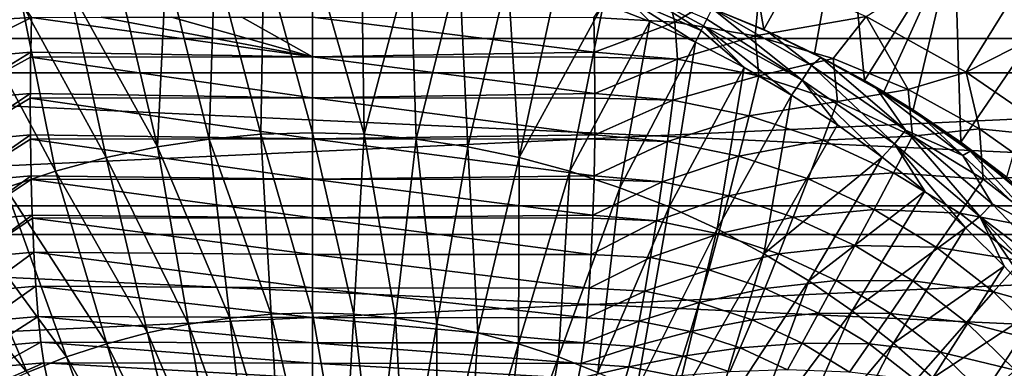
# Model space of a CAD drawing. Header units: metres. Extents: x -22 to 22, y 0 to 204.
# Tile 405 of 497: x -3.07 to 7.25, y 189.62 to 193.27. Entities that reach past the tile are written whole.
import ezdxf

# ---------------------------------------------------------------- set-up
doc = ezdxf.new("R2010")
doc.units = ezdxf.units.M
doc.layers.add('solid_002_SW0002', color=7, linetype='CONTINUOUS')
doc.layers.add('solid_002_SW0002_01', color=7, linetype='CONTINUOUS')

msp = doc.modelspace()

# ---------------------------------------------------------------- linework, layer by layer
at = {"layer": 'solid_002_SW0002'}
for points in [[(16.75897, 194.314438, 0.72), (-16.75897, 194.314438, 0.72), (-17.854202, 192.715088, 0.72)], [(-3.560435, 194.17363, 257.159729), (-2.947578, 193.297943, 257.512665), (-3.796984, 193.248993, 257.448395)], [(-1.08366, 192.021378, 260.990173), (-1.023603, 193.911682, 260.977203), (-1.535583, 193.838104, 260.985138)], [(-1.08366, 192.021378, 260.990173), (-0.541259, 192.071045, 260.983734), (-1.023603, 193.911682, 260.977203)], [(-0.541259, 192.071045, 260.983734), (-0.511129, 193.955643, 260.972412), (-1.023603, 193.911682, 260.977203)], [(-0.541259, 192.071045, 260.983734), (0, 192.087677, 260.981567), (-0.511129, 193.955643, 260.972412)], [(-1.625114, 191.939774, 261.000885), (-1.535583, 193.838104, 260.985138), (-2.044867, 193.735565, 260.996185)], [(-1.625114, 191.939774, 261.000885), (-1.08366, 192.021378, 260.990173), (-1.535583, 193.838104, 260.985138)], [(-1.625114, 191.939774, 261.000885), (-2.044867, 193.735565, 260.996185), (-2.549265, 193.604065, 261.010284)], [(-2.163139, 191.826996, 261.015717), (-2.549265, 193.604065, 261.010284), (-3.046626, 193.443588, 261.027283)], [(-2.163139, 191.826996, 261.015717), (-1.625114, 191.939774, 261.000885), (-2.549265, 193.604065, 261.010284)], [(-3.297939, 193.4944, 261.027771), (-3.534873, 193.255081, 261.04718), (-3.046626, 193.443588, 261.027283)], [(-2.695477, 191.683792, 261.034546), (-3.046626, 193.443588, 261.027283), (-3.534873, 193.255081, 261.04718)], [(-2.695477, 191.683792, 261.034546), (-2.163139, 191.826996, 261.015717), (-3.046626, 193.443588, 261.027283)], [(-3.822372, 192.858353, 257.544586), (-3.796984, 193.248993, 257.448395), (-2.947578, 193.297943, 257.512665)], [(-3.822372, 192.858353, 257.544586), (-2.947578, 193.297943, 257.512665), (-2.954706, 192.932877, 257.605988)], [(-3.220101, 191.510849, 261.057343), (-2.695477, 191.683792, 261.034546), (-3.534873, 193.255081, 261.04718)], [(0, 192.88269, 257.73645), (-2.954706, 192.932877, 257.605988), (-2.947578, 193.297943, 257.512665)], [(0, 192.88269, 257.73645), (-2.947578, 193.297943, 257.512665), (-2.215572, 193.299042, 257.565155)], [(0, 192.88269, 257.73645), (-2.215572, 193.299042, 257.565155), (-1.47945, 193.300095, 257.602814)], [(0, 192.88269, 257.73645), (-1.47945, 193.300095, 257.602814), (-0.740641, 193.300568, 257.625549)], [(0, 192.88269, 257.73645), (-0.740641, 193.300568, 257.625549), (0, 193.30069, 257.633148)], [(2.954706, 192.932877, 257.605988), (0, 192.88269, 257.73645), (0, 193.30069, 257.633148)], [(-3.77315, 192.428726, 257.59552), (-3.822372, 192.858353, 257.544586), (-2.954706, 192.932877, 257.605988)], [(-3.77315, 192.428726, 257.59552), (-2.954706, 192.932877, 257.605988), (-2.955414, 192.879974, 257.61554)], [(-3.77315, 192.428726, 257.59552), (-2.955414, 192.879974, 257.61554), (-2.95819, 192.500351, 257.656006)], [(0, 192.454224, 257.778809), (-2.95819, 192.500351, 257.656006), (-2.955414, 192.879974, 257.61554)], [(0, 192.88269, 257.73645), (-2.955414, 192.879974, 257.61554), (-2.954706, 192.932877, 257.605988)], [(0, 192.88269, 257.73645), (0, 192.454224, 257.778809), (-2.955414, 192.879974, 257.61554)], [(17.854202, 192.715088, 0.72), (-17.854202, 192.715088, 0.72), (-18.79812, 191.021088, 0.72)], [(-3.719338, 191.996826, 257.583466), (-3.77315, 192.428726, 257.59552), (-2.95819, 192.500351, 257.656006)], [(-3.719338, 191.996826, 257.583466), (-2.95819, 192.500351, 257.656006), (-2.958259, 192.451538, 257.657715)], [(-3.719338, 191.996826, 257.583466), (-2.958259, 192.451538, 257.657715), (-2.95651, 192.065125, 257.643127)], [(0, 192.454224, 257.778809), (-2.958259, 192.451538, 257.657715), (-2.95819, 192.500351, 257.656006)], [(0, 192.454224, 257.778809), (0, 192.024078, 257.75943), (-2.958259, 192.451538, 257.657715)], [(0, 192.024078, 257.75943), (-2.95651, 192.065125, 257.643127), (-2.958259, 192.451538, 257.657715)], [(-3.662069, 191.571716, 257.508667), (-3.719338, 191.996826, 257.583466), (-2.95651, 192.065125, 257.643127)], [(-3.662069, 191.571716, 257.508667), (-2.95651, 192.065125, 257.643127), (-2.956054, 192.021469, 257.638336)], [(-3.662069, 191.571716, 257.508667), (-2.956054, 192.021469, 257.638336), (-2.949701, 191.636368, 257.567566)], [(0, 192.024078, 257.75943), (-2.956054, 192.021469, 257.638336), (-2.95651, 192.065125, 257.643127)], [(0, 192.024078, 257.75943), (0, 191.601166, 257.67865), (-2.956054, 192.021469, 257.638336)], [(0, 191.601166, 257.67865), (-2.949701, 191.636368, 257.567566), (-2.956054, 192.021469, 257.638336)], [(-0.867503, 190.144196, 261.042145), (-1.08366, 192.021378, 260.990173), (-1.625114, 191.939774, 261.000885)], [(-0.433296, 190.18399, 261.036957), (-0.541259, 192.071045, 260.983734), (-1.08366, 192.021378, 260.990173)], [(-0.433296, 190.18399, 261.036957), (-1.08366, 192.021378, 260.990173), (-0.867503, 190.144196, 261.042145)], [(-0.433296, 190.18399, 261.036957), (0, 190.197784, 261.035217), (-0.541259, 192.071045, 260.983734)], [(-1.300949, 190.078842, 261.05072), (-1.625114, 191.939774, 261.000885), (-2.163139, 191.826996, 261.015717)], [(-0.867503, 190.144196, 261.042145), (-1.625114, 191.939774, 261.000885), (-1.300949, 190.078842, 261.05072)], [(-1.731649, 189.988556, 261.062592), (-2.163139, 191.826996, 261.015717), (-2.695477, 191.683792, 261.034546)], [(-1.300949, 190.078842, 261.05072), (-2.163139, 191.826996, 261.015717), (-1.731649, 189.988556, 261.062592)], [(-3.60255, 191.162369, 257.372711), (-3.662069, 191.571716, 257.508667), (-2.949701, 191.636368, 257.567566)], [(-3.60255, 191.162369, 257.372711), (-2.949701, 191.636368, 257.567566), (-2.948845, 191.598602, 257.5578)], [(-2.157796, 189.873917, 261.077667), (-2.695477, 191.683792, 261.034546), (-3.220101, 191.510849, 261.057343)], [(0, 191.601166, 257.67865), (-2.948845, 191.598602, 257.5578), (-2.949701, 191.636368, 257.567566)], [(-1.731649, 189.988556, 261.062592), (-2.695477, 191.683792, 261.034546), (-2.157796, 189.873917, 261.077667)], [(-2.577769, 189.735474, 261.095917), (-3.220101, 191.510849, 261.057343), (-3.734998, 191.308762, 261.083984)], [(-3.60255, 191.162369, 257.372711), (-2.948845, 191.598602, 257.5578), (-2.937907, 191.223099, 257.430969)], [(-2.157796, 189.873917, 261.077667), (-3.220101, 191.510849, 261.057343), (-2.577769, 189.735474, 261.095917)], [(0, 191.601166, 257.67865), (0, 191.194153, 257.538177), (-2.948845, 191.598602, 257.5578)], [(0, 191.194153, 257.538177), (-2.937907, 191.223099, 257.430969), (-2.948845, 191.598602, 257.5578)], [(-2.989955, 189.573715, 261.117218), (-3.734998, 191.308762, 261.083984), (-4.238015, 191.078064, 261.11438)], [(-2.577769, 189.735474, 261.095917), (-3.734998, 191.308762, 261.083984), (-2.989955, 189.573715, 261.117218)], [(-3.542034, 190.777405, 257.178467), (-3.60255, 191.162369, 257.372711), (-2.937907, 191.223099, 257.430969)], [(-3.542034, 190.777405, 257.178467), (-2.937907, 191.223099, 257.430969), (-2.936781, 191.191681, 257.417755)], [(-3.542034, 190.777405, 257.178467), (-2.936781, 191.191681, 257.417755), (-2.921377, 190.834045, 257.236145)], [(0, 191.194153, 257.538177), (-2.936781, 191.191681, 257.417755), (-2.937907, 191.223099, 257.430969)], [(0, 191.194153, 257.538177), (0, 190.811447, 257.340881), (-2.936781, 191.191681, 257.417755)], [(0, 190.811447, 257.340881), (-2.921377, 190.834045, 257.236145), (-2.936781, 191.191681, 257.417755)], [(18.79812, 191.021088, 0.72), (-18.79812, 191.021088, 0.72), (-19.582014, 189.245132, 0.72)], [(-2.989955, 189.573715, 261.117218), (-4.238015, 191.078064, 261.11438), (-3.392634, 189.389069, 261.141571)], [(-3.481796, 190.424942, 256.930023), (-3.542034, 190.777405, 257.178467), (-2.921377, 190.834045, 257.236145)], [(-3.481796, 190.424942, 256.930023), (-2.921377, 190.834045, 257.236145), (-2.900458, 190.477371, 256.987274)], [(0, 190.460922, 257.09082), (-2.900458, 190.477371, 256.987274), (-2.921377, 190.834045, 257.236145)], [(0, 190.811447, 257.340881), (0, 190.460922, 257.09082), (-2.921377, 190.834045, 257.236145)], [(-3.423105, 190.112381, 256.632629), (-3.481796, 190.424942, 256.930023), (-2.900458, 190.477371, 256.987274)], [(-3.423105, 190.112381, 256.632629), (-2.900458, 190.477371, 256.987274), (-2.875592, 190.160614, 256.689545)], [(0, 190.149811, 256.793182), (-2.875592, 190.160614, 256.689545), (-2.900458, 190.477371, 256.987274)], [(0, 190.460922, 257.09082), (0, 190.149811, 256.793182), (-2.900458, 190.477371, 256.987274)], [(-3.367198, 189.846329, 256.292511), (-3.423105, 190.112381, 256.632629), (-2.875592, 190.160614, 256.689545)], [(-3.367198, 189.846329, 256.292511), (-2.875592, 190.160614, 256.689545), (-2.847301, 189.890457, 256.349274)], [(0, 189.884521, 256.454041), (-2.847301, 189.890457, 256.349274), (-2.875592, 190.160614, 256.689545)], [(0, 190.149811, 256.793182), (0, 189.884521, 256.454041), (-2.875592, 190.160614, 256.689545)], [(-0.433296, 190.18399, 261.036957), (-0.867503, 190.144196, 261.042145), (-0.325122, 188.29895, 261.133148)], [(-1.300949, 190.078842, 261.05072), (-1.731649, 189.988556, 261.062592), (-0.976157, 188.220016, 261.143463)], [(-0.867503, 190.144196, 261.042145), (-1.300949, 190.078842, 261.05072), (-0.650926, 188.269073, 261.137024)], [(-1.300949, 190.078842, 261.05072), (-0.976157, 188.220016, 261.143463), (-0.650926, 188.269073, 261.137024)], [(-0.867503, 190.144196, 261.042145), (-0.650926, 188.269073, 261.137024), (-0.325122, 188.29895, 261.133148)], [(-1.731649, 189.988556, 261.062592), (-2.157796, 189.873917, 261.077667), (-1.299326, 188.152267, 261.152374)], [(-1.731649, 189.988556, 261.062592), (-1.299326, 188.152267, 261.152374), (-0.976157, 188.220016, 261.143463)], [(-3.315251, 189.632385, 255.91684), (-3.367198, 189.846329, 256.292511), (-2.847301, 189.890457, 256.349274)], [(-3.315251, 189.632385, 255.91684), (-2.847301, 189.890457, 256.349274), (-2.816183, 189.672562, 255.973572)], [(0, 189.670502, 256.080444), (-2.816183, 189.672562, 255.973572), (-2.847301, 189.890457, 256.349274)], [(0, 189.884521, 256.454041), (0, 189.670502, 256.080444), (-2.847301, 189.890457, 256.349274)], [(-2.157796, 189.873917, 261.077667), (-2.577769, 189.735474, 261.095917), (-1.619079, 188.066254, 261.163696)], [(-2.157796, 189.873917, 261.077667), (-1.619079, 188.066254, 261.163696), (-1.299326, 188.152267, 261.152374)], [(-3.26836, 189.475067, 255.513565), (-3.315251, 189.632385, 255.91684), (-2.816183, 189.672562, 255.973572)], [(-3.26836, 189.475067, 255.513565), (-2.816183, 189.672562, 255.973572), (-2.782893, 189.51152, 255.570389)], [(-2.577769, 189.735474, 261.095917), (-2.989955, 189.573715, 261.117218), (-1.9342, 187.962372, 261.177399)], [(0, 189.512161, 255.680054), (-2.782893, 189.51152, 255.570389), (-2.816183, 189.672562, 255.973572)], [(0, 189.670502, 256.080444), (0, 189.512161, 255.680054), (-2.816183, 189.672562, 255.973572)], [(-2.577769, 189.735474, 261.095917), (-1.9342, 187.962372, 261.177399), (-1.619079, 188.066254, 261.163696)]]:
    msp.add_3dface(points, dxfattribs=at)
at = {"layer": 'solid_002_SW0002_01'}
for points in [[(4.386604, 195.150558, 260.218903), (4.1877, 193.392197, 260.995087), (4.727673, 193.168915, 261.001343)], [(5.579031, 194.702698, 260.218903), (4.386604, 195.150558, 260.218903), (4.727673, 193.168915, 261.001343)], [(-18.454901, 193.07457), (-17.323311, 194.728699), (18.454901, 193.07457)], [(-17.323311, 194.728699), (17.323309, 194.728699), (18.454901, 193.07457)], [(5.579031, 194.702698, 260.218903), (4.727673, 193.168915, 261.001343), (5.259878, 192.91687, 261.008392)], [(5.579031, 194.702698, 260.218903), (5.259878, 192.91687, 261.008392), (5.782582, 192.636124, 261.016235)], [(6.726477, 194.149673, 260.218903), (5.579031, 194.702698, 260.218903), (5.782582, 192.636124, 261.016235)], [(8.119867, 194.774033, 256.18338), (6.849035, 192.721573, 257.159729), (5.799185, 193.306335, 257.159729)], [(8.119867, 194.774033, 256.18338), (9.295239, 193.968887, 256.18338), (6.849035, 192.721573, 257.159729)], [(16.75897, 194.314438, 0.72), (-17.854202, 192.715088, 0.72), (17.854202, 192.715088, 0.72)], [(3.797291, 193.248962, 257.448364), (2.947578, 193.297943, 257.512665), (3.560435, 194.17363, 257.159729)], [(3.797291, 193.248962, 257.448364), (3.560435, 194.17363, 257.159729), (4.699859, 193.791733, 257.159729)], [(6.726477, 194.149673, 260.218903), (5.782582, 192.636124, 261.016235), (5.984392, 192.518356, 261.019531)], [(6.726477, 194.149673, 260.218903), (5.984392, 192.518356, 261.019531), (6.294012, 192.326813, 261.024902)], [(6.726477, 194.149673, 260.218903), (6.294012, 192.326813, 261.024902), (6.792231, 191.988785, 261.034515)], [(7.819691, 193.495956, 260.218903), (6.726477, 194.149673, 260.218903), (6.792231, 191.988785, 261.034515)], [(-0.511129, 193.955643, 260.972412), (0, 192.087677, 260.981567), (0, 193.969635, 260.970825)], [(0.541259, 192.071045, 260.983734), (0.511395, 193.955612, 260.972412), (0, 193.969635, 260.970825)], [(0, 192.087677, 260.981567), (0.541259, 192.071045, 260.983734), (0, 193.969635, 260.970825)], [(0.541259, 192.071045, 260.983734), (1.024087, 193.911636, 260.977203), (0.511395, 193.955612, 260.972412)], [(0.541259, 192.071045, 260.983734), (1.08366, 192.021378, 260.990173), (1.024087, 193.911636, 260.977203)], [(1.08366, 192.021378, 260.990173), (1.536243, 193.837982, 260.985168), (1.024087, 193.911636, 260.977203)], [(9.295239, 193.968887, 256.18338), (7.840451, 192.042435, 257.159729), (6.849035, 192.721573, 257.159729)], [(1.08366, 192.021378, 260.990173), (1.625114, 191.939774, 261.000885), (1.536243, 193.837982, 260.985168)], [(1.625114, 191.939774, 261.000885), (2.045691, 193.735382, 260.996216), (1.536243, 193.837982, 260.985168)], [(4.636878, 193.10466, 257.395721), (3.797291, 193.248962, 257.448364), (4.699859, 193.791733, 257.159729)], [(4.636878, 193.10466, 257.395721), (4.699859, 193.791733, 257.159729), (5.799185, 193.306335, 257.159729)], [(1.625114, 191.939774, 261.000885), (2.163139, 191.826996, 261.015717), (2.045691, 193.735382, 260.996216)], [(2.163139, 191.826996, 261.015717), (2.550144, 193.603806, 261.010284), (2.045691, 193.735382, 260.996216)], [(2.163139, 191.826996, 261.015717), (3.047361, 193.443344, 261.027313), (2.550144, 193.603806, 261.010284)], [(3.297841, 193.494446, 261.027771), (4.071072, 193.159866, 261.062927), (3.345762, 193.617706, 261.002197)], [(4.095427, 193.209015, 261.054779), (4.130058, 193.278351, 261.037842), (3.345762, 193.617706, 261.002197)], [(4.071072, 193.159866, 261.062927), (4.095427, 193.209015, 261.054779), (3.345762, 193.617706, 261.002197)], [(3.297841, 193.494446, 261.027771), (3.047361, 193.443344, 261.027313), (3.535311, 193.254913, 261.047211)], [(3.297841, 193.494446, 261.027771), (3.535311, 193.254913, 261.047211), (4.011997, 193.039307, 261.069824)], [(3.297841, 193.494446, 261.027771), (4.011997, 193.039307, 261.069824), (4.071072, 193.159866, 261.062927)], [(7.819691, 193.495956, 260.218903), (6.792231, 191.988785, 261.034515), (7.275612, 191.623047, 261.044891)], [(2.163139, 191.826996, 261.015717), (2.695477, 191.683792, 261.034546), (3.047361, 193.443344, 261.027313)], [(2.695477, 191.683792, 261.034546), (3.535311, 193.254913, 261.047211), (3.047361, 193.443344, 261.027313)], [(5.130152, 192.63913, 261.115875), (4.1877, 193.392197, 260.995087), (4.130058, 193.278351, 261.037842)], [(4.765098, 193.148819, 261.003235), (4.727673, 193.168915, 261.001343), (4.1877, 193.392197, 260.995087)], [(4.765098, 193.148819, 261.003235), (4.1877, 193.392197, 260.995087), (5.229446, 192.794174, 261.065613)], [(5.130152, 192.63913, 261.115875), (5.229446, 192.794174, 261.065613), (4.1877, 193.392197, 260.995087)], [(2.954706, 192.932877, 257.605988), (0, 193.30069, 257.633148), (2.947578, 193.297943, 257.512665)], [(2.695477, 191.683792, 261.034546), (3.220101, 191.510849, 261.057343), (3.535311, 193.254913, 261.047211)], [(2.954706, 192.932877, 257.605988), (2.947578, 193.297943, 257.512665), (3.797291, 193.248962, 257.448364)], [(3.220101, 191.510849, 261.057343), (4.011997, 193.039307, 261.069824), (3.535311, 193.254913, 261.047211)], [(5.130152, 192.63913, 261.115875), (4.130058, 193.278351, 261.037842), (4.095427, 193.209015, 261.054779)], [(5.454912, 192.867981, 257.355103), (4.636878, 193.10466, 257.395721), (5.799185, 193.306335, 257.159729)], [(6.241623, 192.541351, 257.327209), (5.454912, 192.867981, 257.355103), (5.799185, 193.306335, 257.159729)], [(6.241623, 192.541351, 257.327209), (5.799185, 193.306335, 257.159729), (6.849035, 192.721573, 257.159729)], [(3.822279, 192.858383, 257.544586), (2.954706, 192.932877, 257.605988), (3.797291, 193.248962, 257.448364)], [(3.822279, 192.858383, 257.544586), (3.797291, 193.248962, 257.448364), (4.636878, 193.10466, 257.395721)], [(4.071072, 193.159866, 261.062927), (4.011997, 193.039307, 261.069824), (4.522378, 192.773117, 261.09787)], [(4.071072, 193.159866, 261.062927), (4.522378, 192.773117, 261.09787), (4.095427, 193.209015, 261.054779)], [(4.095427, 193.209015, 261.054779), (4.522378, 192.773117, 261.09787), (5.019556, 192.483093, 261.129242)], [(5.130152, 192.63913, 261.115875), (4.095427, 193.209015, 261.054779), (5.019556, 192.483093, 261.129242)], [(4.765098, 193.148819, 261.003235), (5.259878, 192.91687, 261.008392), (4.727673, 193.168915, 261.001343)], [(-19.429903, 191.322739), (-18.454901, 193.07457), (19.429903, 191.322739)], [(-18.454901, 193.07457), (18.454901, 193.07457), (19.429903, 191.322739)], [(4.674213, 192.68454, 257.495239), (3.822279, 192.858383, 257.544586), (4.636878, 193.10466, 257.395721)], [(4.674213, 192.68454, 257.495239), (4.636878, 193.10466, 257.395721), (5.454912, 192.867981, 257.355103)], [(4.765098, 193.148819, 261.003235), (5.325826, 192.875977, 261.012543), (5.259878, 192.91687, 261.008392)], [(4.765098, 193.148819, 261.003235), (5.229446, 192.794174, 261.065613), (5.325826, 192.875977, 261.012543)], [(3.220101, 191.510849, 261.057343), (3.734998, 191.308762, 261.083984), (4.011997, 193.039307, 261.069824)], [(3.734998, 191.308762, 261.083984), (4.522378, 192.773117, 261.09787), (4.011997, 193.039307, 261.069824)], [(2.954706, 192.932877, 257.605988), (2.955414, 192.879974, 257.61554), (0, 192.88269, 257.73645)], [(2.95819, 192.500351, 257.656006), (0, 192.454224, 257.778809), (0, 192.88269, 257.73645)], [(2.955414, 192.879974, 257.61554), (2.95819, 192.500351, 257.656006), (0, 192.88269, 257.73645)], [(3.822279, 192.858383, 257.544586), (2.955414, 192.879974, 257.61554), (2.954706, 192.932877, 257.605988)], [(3.822279, 192.858383, 257.544586), (2.95819, 192.500351, 257.656006), (2.955414, 192.879974, 257.61554)], [(3.773063, 192.428757, 257.59552), (2.95819, 192.500351, 257.656006), (3.822279, 192.858383, 257.544586)], [(3.773063, 192.428757, 257.59552), (3.822279, 192.858383, 257.544586), (4.674213, 192.68454, 257.495239)], [(5.499118, 192.414154, 257.458588), (4.674213, 192.68454, 257.495239), (5.454912, 192.867981, 257.355103)], [(5.229446, 192.794174, 261.065613), (6.213605, 192.114578, 261.141266), (5.325826, 192.875977, 261.012543)], [(5.325826, 192.875977, 261.012543), (5.782582, 192.636124, 261.016235), (5.259878, 192.91687, 261.008392)], [(5.325826, 192.875977, 261.012543), (5.91311, 192.548218, 261.023926), (5.782582, 192.636124, 261.016235)], [(6.213605, 192.114578, 261.141266), (5.91311, 192.548218, 261.023926), (5.325826, 192.875977, 261.012543)], [(5.499118, 192.414154, 257.458588), (5.454912, 192.867981, 257.355103), (6.241623, 192.541351, 257.327209)], [(3.734998, 191.308762, 261.083984), (4.238015, 191.078064, 261.11438), (4.522378, 192.773117, 261.09787)], [(4.238015, 191.078064, 261.11438), (5.019556, 192.483093, 261.129242), (4.522378, 192.773117, 261.09787)], [(5.130152, 192.63913, 261.115875), (6.098586, 191.970398, 261.190308), (5.229446, 192.794174, 261.065613)], [(6.098586, 191.970398, 261.190308), (6.213605, 192.114578, 261.141266), (5.229446, 192.794174, 261.065613)], [(17.854202, 192.715088, 0.72), (-18.79812, 191.021088, 0.72), (18.79812, 191.021088, 0.72)], [(4.572949, 192.264221, 257.546967), (3.773063, 192.428757, 257.59552), (4.674213, 192.68454, 257.495239)], [(4.572949, 192.264221, 257.546967), (4.674213, 192.68454, 257.495239), (5.499118, 192.414154, 257.458588)], [(5.130152, 192.63913, 261.115875), (5.019556, 192.483093, 261.129242), (5.501832, 192.169586, 261.16394)], [(5.130152, 192.63913, 261.115875), (5.501832, 192.169586, 261.16394), (5.96742, 191.832901, 261.201843)], [(5.130152, 192.63913, 261.115875), (5.96742, 191.832901, 261.201843), (6.098586, 191.970398, 261.190308)], [(5.91311, 192.548218, 261.023926), (5.984392, 192.518356, 261.019531), (5.782582, 192.636124, 261.016235)], [(6.986798, 192.129349, 257.312317), (6.241623, 192.541351, 257.327209), (6.849035, 192.721573, 257.159729)], [(6.986798, 192.129349, 257.312317), (6.849035, 192.721573, 257.159729), (7.840451, 192.042435, 257.159729)], [(6.286921, 192.051041, 257.435059), (5.499118, 192.414154, 257.458588), (6.241623, 192.541351, 257.327209)], [(6.390432, 192.247314, 261.034515), (5.984392, 192.518356, 261.019531), (5.91311, 192.548218, 261.023926)], [(6.390432, 192.247314, 261.034515), (5.91311, 192.548218, 261.023926), (6.81269, 191.849701, 261.10318)], [(6.213605, 192.114578, 261.141266), (6.81269, 191.849701, 261.10318), (5.91311, 192.548218, 261.023926)], [(6.286921, 192.051041, 257.435059), (6.241623, 192.541351, 257.327209), (6.986798, 192.129349, 257.312317)], [(2.95819, 192.500351, 257.656006), (2.958259, 192.451538, 257.657715), (0, 192.454224, 257.778809)], [(2.95651, 192.06514, 257.643127), (0, 192.024078, 257.75943), (0, 192.454224, 257.778809)], [(2.958259, 192.451538, 257.657715), (2.95651, 192.06514, 257.643127), (0, 192.454224, 257.778809)], [(3.773063, 192.428757, 257.59552), (2.95651, 192.06514, 257.643127), (2.958259, 192.451538, 257.657715)], [(3.773063, 192.428757, 257.59552), (2.958259, 192.451538, 257.657715), (2.95819, 192.500351, 257.656006)], [(4.238015, 191.078064, 261.11438), (4.726892, 190.81926, 261.148499), (5.019556, 192.483093, 261.129242)], [(4.726892, 190.81926, 261.148499), (5.501832, 192.169586, 261.16394), (5.019556, 192.483093, 261.129242)], [(6.870214, 191.924362, 261.039215), (6.294012, 192.326813, 261.024902), (5.984392, 192.518356, 261.019531)], [(6.870214, 191.924362, 261.039215), (5.984392, 192.518356, 261.019531), (6.390432, 192.247314, 261.034515)], [(3.719257, 191.996841, 257.583466), (2.95651, 192.06514, 257.643127), (3.773063, 192.428757, 257.59552)], [(3.719257, 191.996841, 257.583466), (3.773063, 192.428757, 257.59552), (4.572949, 192.264221, 257.546967)], [(5.347283, 192.00943, 257.510925), (4.572949, 192.264221, 257.546967), (5.499118, 192.414154, 257.458588)], [(5.347283, 192.00943, 257.510925), (5.499118, 192.414154, 257.458588), (6.286921, 192.051041, 257.435059)], [(6.870214, 191.924362, 261.039215), (6.792231, 191.988785, 261.034515), (6.294012, 192.326813, 261.024902)], [(4.467747, 191.841858, 257.535614), (3.719257, 191.996841, 257.583466), (4.572949, 192.264221, 257.546967)], [(4.467747, 191.841858, 257.535614), (4.572949, 192.264221, 257.546967), (5.347283, 192.00943, 257.510925)], [(6.891386, 191.894501, 261.04718), (6.390432, 192.247314, 261.034515), (6.81269, 191.849701, 261.10318)], [(6.870214, 191.924362, 261.039215), (6.390432, 192.247314, 261.034515), (6.891386, 191.894501, 261.04718)], [(4.726892, 190.81926, 261.148499), (5.96742, 191.832901, 261.201843), (5.501832, 192.169586, 261.16394)], [(7.027593, 191.600113, 257.425049), (6.286921, 192.051041, 257.435059), (6.986798, 192.129349, 257.312317)], [(7.681612, 191.636688, 257.310638), (6.986798, 192.129349, 257.312317), (7.840451, 192.042435, 257.159729)], [(7.027593, 191.600113, 257.425049), (6.986798, 192.129349, 257.312317), (7.681612, 191.636688, 257.310638)], [(-0.541259, 192.071045, 260.983734), (0, 190.197784, 261.035217), (0, 192.087677, 260.981567)], [(0.433296, 190.18399, 261.036957), (0.541259, 192.071045, 260.983734), (0, 192.087677, 260.981567)], [(0.433296, 190.18399, 261.036957), (0, 192.087677, 260.981567), (0, 190.197784, 261.035217)], [(2.95651, 192.06514, 257.643127), (2.956054, 192.021469, 257.638336), (0, 192.024078, 257.75943)], [(2.949701, 191.636368, 257.567566), (0, 191.601166, 257.67865), (0, 192.024078, 257.75943)], [(2.956054, 192.021469, 257.638336), (2.949701, 191.636368, 257.567566), (0, 192.024078, 257.75943)], [(0.867503, 190.144196, 261.042145), (0.541259, 192.071045, 260.983734), (0.433296, 190.18399, 261.036957)], [(0.867503, 190.144196, 261.042145), (1.08366, 192.021378, 260.990173), (0.541259, 192.071045, 260.983734)], [(1.300949, 190.078842, 261.05072), (1.08366, 192.021378, 260.990173), (0.867503, 190.144196, 261.042145)], [(1.300949, 190.078842, 261.05072), (1.625114, 191.939774, 261.000885), (1.08366, 192.021378, 260.990173)], [(3.719257, 191.996841, 257.583466), (2.949701, 191.636368, 257.567566), (2.956054, 192.021469, 257.638336)], [(3.719257, 191.996841, 257.583466), (2.956054, 192.021469, 257.638336), (2.95651, 192.06514, 257.643127)], [(6.086751, 191.667984, 257.487885), (5.347283, 192.00943, 257.510925), (6.286921, 192.051041, 257.435059)], [(6.086751, 191.667984, 257.487885), (6.286921, 192.051041, 257.435059), (7.027593, 191.600113, 257.425049)], [(6.098586, 191.970398, 261.190308), (6.990892, 191.210068, 261.277771), (6.213605, 192.114578, 261.141266)], [(6.213605, 192.114578, 261.141266), (7.120477, 191.341843, 261.230133), (6.81269, 191.849701, 261.10318)], [(6.990892, 191.210068, 261.277771), (7.120477, 191.341843, 261.230133), (6.213605, 192.114578, 261.141266)], [(1.731649, 189.988556, 261.062592), (1.625114, 191.939774, 261.000885), (1.300949, 190.078842, 261.05072)], [(1.731649, 189.988556, 261.062592), (2.163139, 191.826996, 261.015717), (1.625114, 191.939774, 261.000885)], [(3.661993, 191.571732, 257.508667), (2.949701, 191.636368, 257.567566), (3.719257, 191.996841, 257.583466)], [(3.661993, 191.571732, 257.508667), (3.719257, 191.996841, 257.583466), (4.467747, 191.841858, 257.535614)], [(5.192198, 191.602707, 257.500153), (4.467747, 191.841858, 257.535614), (5.347283, 192.00943, 257.510925)], [(5.192198, 191.602707, 257.500153), (5.347283, 192.00943, 257.510925), (6.086751, 191.667984, 257.487885)], [(6.098586, 191.970398, 261.190308), (5.96742, 191.832901, 261.201843), (6.414088, 191.473297, 261.24292)], [(6.098586, 191.970398, 261.190308), (6.414088, 191.473297, 261.24292), (6.841009, 191.091675, 261.287079)], [(6.098586, 191.970398, 261.190308), (6.841009, 191.091675, 261.287079), (6.990892, 191.210068, 261.277771)], [(6.870214, 191.924362, 261.039215), (7.275612, 191.623047, 261.044891), (6.792231, 191.988785, 261.034515)], [(6.870214, 191.924362, 261.039215), (7.687724, 191.241928, 261.072571), (7.275612, 191.623047, 261.044891)], [(6.870214, 191.924362, 261.039215), (7.370869, 191.516357, 261.061493), (7.687724, 191.241928, 261.072571)], [(6.870214, 191.924362, 261.039215), (6.891386, 191.894501, 261.04718), (7.370869, 191.516357, 261.061493)], [(2.157796, 189.873917, 261.077667), (2.163139, 191.826996, 261.015717), (1.731649, 189.988556, 261.062592)], [(2.157796, 189.873917, 261.077667), (2.695477, 191.683792, 261.034546), (2.163139, 191.826996, 261.015717)], [(4.360825, 191.426331, 257.461487), (3.661993, 191.571732, 257.508667), (4.467747, 191.841858, 257.535614)], [(4.360825, 191.426331, 257.461487), (4.467747, 191.841858, 257.535614), (5.192198, 191.602707, 257.500153)], [(4.726892, 190.81926, 261.148499), (5.199363, 190.532913, 261.186249), (5.96742, 191.832901, 261.201843)], [(5.199363, 190.532913, 261.186249), (6.414088, 191.473297, 261.24292), (5.96742, 191.832901, 261.201843)], [(6.891386, 191.894501, 261.04718), (6.81269, 191.849701, 261.10318), (7.640733, 191.06958, 261.194244)], [(7.120477, 191.341843, 261.230133), (7.640733, 191.06958, 261.194244), (6.81269, 191.849701, 261.10318)], [(6.891386, 191.894501, 261.04718), (7.640733, 191.06958, 261.194244), (7.370869, 191.516357, 261.061493)], [(2.949701, 191.636368, 257.567566), (2.948845, 191.598602, 257.5578), (0, 191.601166, 257.67865)], [(2.577769, 189.735474, 261.095917), (2.695477, 191.683792, 261.034546), (2.157796, 189.873917, 261.077667)], [(2.577769, 189.735474, 261.095917), (3.220101, 191.510849, 261.057343), (2.695477, 191.683792, 261.034546)], [(3.661993, 191.571732, 257.508667), (2.948845, 191.598602, 257.5578), (2.949701, 191.636368, 257.567566)], [(5.884, 191.282791, 257.47757), (5.192198, 191.602707, 257.500153), (6.086751, 191.667984, 257.487885)], [(5.884, 191.282791, 257.47757), (6.086751, 191.667984, 257.487885), (6.782072, 191.244461, 257.47818)], [(6.782072, 191.244461, 257.47818), (6.086751, 191.667984, 257.487885), (7.027593, 191.600113, 257.425049)], [(7.711729, 191.067154, 257.428619), (7.027593, 191.600113, 257.425049), (7.681612, 191.636688, 257.310638)], [(2.937907, 191.223099, 257.430969), (0, 191.194153, 257.538177), (0, 191.601166, 257.67865)], [(2.948845, 191.598602, 257.5578), (2.937907, 191.223099, 257.430969), (0, 191.601166, 257.67865)], [(2.989955, 189.573715, 261.117218), (3.220101, 191.510849, 261.057343), (2.577769, 189.735474, 261.095917)], [(3.661993, 191.571732, 257.508667), (2.937907, 191.223099, 257.430969), (2.948845, 191.598602, 257.5578)], [(3.602479, 191.162384, 257.372742), (2.937907, 191.223099, 257.430969), (3.661993, 191.571732, 257.508667)], [(2.989955, 189.573715, 261.117218), (3.734998, 191.308762, 261.083984), (3.220101, 191.510849, 261.057343)], [(3.602479, 191.162384, 257.372742), (3.661993, 191.571732, 257.508667), (4.360825, 191.426331, 257.461487)], [(5.037129, 191.202545, 257.426544), (4.360825, 191.426331, 257.461487), (5.192198, 191.602707, 257.500153)], [(5.037129, 191.202545, 257.426544), (5.192198, 191.602707, 257.500153), (5.884, 191.282791, 257.47757)], [(6.782072, 191.244461, 257.47818), (7.027593, 191.600113, 257.425049), (7.711729, 191.067154, 257.428619)], [(4.254434, 191.026398, 257.326111), (3.602479, 191.162384, 257.372742), (4.360825, 191.426331, 257.461487)], [(4.254434, 191.026398, 257.326111), (4.360825, 191.426331, 257.461487), (5.037129, 191.202545, 257.426544)], [(5.199363, 190.532913, 261.186249), (5.65326, 190.219666, 261.227539), (6.414088, 191.473297, 261.24292)], [(5.65326, 190.219666, 261.227539), (6.841009, 191.091675, 261.287079), (6.414088, 191.473297, 261.24292)], [(-20.239058, 189.486969), (-19.429903, 191.322739), (20.239056, 189.486969)], [(-19.429903, 191.322739), (19.429903, 191.322739), (20.239056, 189.486969)], [(3.392634, 189.389069, 261.141571), (3.734998, 191.308762, 261.083984), (2.989955, 189.573715, 261.117218)], [(3.392634, 189.389069, 261.141571), (4.238015, 191.078064, 261.11438), (3.734998, 191.308762, 261.083984)], [(6.990892, 191.210068, 261.277771), (7.941456, 190.484451, 261.331635), (7.120477, 191.341843, 261.230133)], [(7.120477, 191.341843, 261.230133), (7.941456, 190.484451, 261.331635), (7.640733, 191.06958, 261.194244)], [(2.937907, 191.223099, 257.430969), (2.936781, 191.191681, 257.417755), (0, 191.194153, 257.538177)], [(2.920109, 190.809052, 257.22113), (0, 190.811447, 257.340881), (0, 191.194153, 257.538177)], [(2.936781, 191.191681, 257.417755), (2.920109, 190.809052, 257.22113), (0, 191.194153, 257.538177)], [(3.602479, 191.162384, 257.372742), (2.920109, 190.809052, 257.22113), (2.936781, 191.191681, 257.417755)], [(3.602479, 191.162384, 257.372742), (2.936781, 191.191681, 257.417755), (2.937907, 191.223099, 257.430969)], [(4.885344, 190.817383, 257.291656), (4.254434, 191.026398, 257.326111), (5.037129, 191.202545, 257.426544)], [(4.885344, 190.817383, 257.291656), (5.037129, 191.202545, 257.426544), (5.68294, 190.903564, 257.404388)], [(5.68294, 190.903564, 257.404388), (5.037129, 191.202545, 257.426544), (5.884, 191.282791, 257.47757)], [(5.68294, 190.903564, 257.404388), (5.884, 191.282791, 257.47757), (6.534577, 190.886353, 257.46817)], [(6.534577, 190.886353, 257.46817), (5.884, 191.282791, 257.47757), (6.782072, 191.244461, 257.47818)], [(6.534577, 190.886353, 257.46817), (6.782072, 191.244461, 257.47818), (7.42454, 190.744247, 257.481903)], [(7.42454, 190.744247, 257.481903), (6.782072, 191.244461, 257.47818), (7.711729, 191.067154, 257.428619)], [(6.990892, 191.210068, 261.277771), (6.841009, 191.091675, 261.287079), (7.247954, 190.689087, 261.334351)], [(6.990892, 191.210068, 261.277771), (7.247954, 190.689087, 261.334351), (7.634812, 190.266434, 261.384674)], [(6.990892, 191.210068, 261.277771), (7.634812, 190.266434, 261.384674), (7.798686, 190.36644, 261.377625)], [(6.990892, 191.210068, 261.277771), (7.798686, 190.36644, 261.377625), (7.941456, 190.484451, 261.331635)], [(3.541967, 190.77742, 257.178497), (2.920109, 190.809052, 257.22113), (3.602479, 191.162384, 257.372742)], [(3.541967, 190.77742, 257.178497), (3.602479, 191.162384, 257.372742), (4.254434, 191.026398, 257.326111)], [(5.65326, 190.219666, 261.227539), (6.086611, 189.880402, 261.272217), (6.841009, 191.091675, 261.287079)], [(6.086611, 189.880402, 261.272217), (7.247954, 190.689087, 261.334351), (6.841009, 191.091675, 261.287079)], [(18.79812, 191.021088, 0.72), (-19.582014, 189.245132, 0.72), (19.582014, 189.245132, 0.72)], [(3.783996, 189.181915, 261.168884), (4.238015, 191.078064, 261.11438), (3.392634, 189.389069, 261.141571)], [(4.150815, 190.650482, 257.132324), (3.541967, 190.77742, 257.178497), (4.254434, 191.026398, 257.326111)], [(3.783996, 189.181915, 261.168884), (4.726892, 190.81926, 261.148499), (4.238015, 191.078064, 261.11438)], [(4.150815, 190.650482, 257.132324), (4.254434, 191.026398, 257.326111), (4.885344, 190.817383, 257.291656)], [(5.487807, 190.538315, 257.269867), (4.885344, 190.817383, 257.291656), (5.68294, 190.903564, 257.404388)], [(5.487807, 190.538315, 257.269867), (5.68294, 190.903564, 257.404388), (6.290321, 190.533356, 257.395264)], [(6.290321, 190.533356, 257.395264), (5.68294, 190.903564, 257.404388), (6.534577, 190.886353, 257.46817)], [(6.290321, 190.533356, 257.395264), (6.534577, 190.886353, 257.46817), (7.135875, 190.418411, 257.472076)], [(7.135875, 190.418411, 257.472076), (6.534577, 190.886353, 257.46817), (7.42454, 190.744247, 257.481903)], [(2.899173, 190.458618, 256.971924), (0, 190.460922, 257.09082), (0, 190.811447, 257.340881)], [(2.920109, 190.809052, 257.22113), (2.899173, 190.458618, 256.971924), (0, 190.811447, 257.340881)], [(3.541967, 190.77742, 257.178497), (2.899173, 190.458618, 256.971924), (2.920109, 190.809052, 257.22113)], [(4.162228, 188.952698, 261.199097), (4.726892, 190.81926, 261.148499), (3.783996, 189.181915, 261.168884)], [(4.740038, 190.455322, 257.098267), (4.150815, 190.650482, 257.132324), (4.885344, 190.817383, 257.291656)], [(4.162228, 188.952698, 261.199097), (5.199363, 190.532913, 261.186249), (4.726892, 190.81926, 261.148499)], [(4.740038, 190.455322, 257.098267), (4.885344, 190.817383, 257.291656), (5.487807, 190.538315, 257.269867)], [(3.481734, 190.424957, 256.930054), (2.899173, 190.458618, 256.971924), (3.541967, 190.77742, 257.178497)], [(3.481734, 190.424957, 256.930054), (3.541967, 190.77742, 257.178497), (4.150815, 190.650482, 257.132324)], [(6.086611, 189.880402, 261.272217), (6.497746, 189.516205, 261.32019), (7.247954, 190.689087, 261.334351)], [(6.497746, 189.516205, 261.32019), (7.634812, 190.266434, 261.384674), (7.247954, 190.689087, 261.334351)], [(7.135875, 190.418411, 257.472076), (7.42454, 190.744247, 257.481903), (8.006024, 190.173538, 257.499023)], [(4.052153, 190.306519, 256.884247), (3.481734, 190.424957, 256.930054), (4.150815, 190.650482, 257.132324)], [(4.052153, 190.306519, 256.884247), (4.150815, 190.650482, 257.132324), (4.740038, 190.455322, 257.098267)], [(4.525593, 188.70195, 261.232117), (5.199363, 190.532913, 261.186249), (4.162228, 188.952698, 261.199097)], [(4.525593, 188.70195, 261.232117), (5.65326, 190.219666, 261.227539), (5.199363, 190.532913, 261.186249)], [(5.30271, 190.194717, 257.076813), (4.740038, 190.455322, 257.098267), (5.487807, 190.538315, 257.269867)], [(5.30271, 190.194717, 257.076813), (5.487807, 190.538315, 257.269867), (6.054449, 190.192871, 257.261017)], [(6.054449, 190.192871, 257.261017), (5.487807, 190.538315, 257.269867), (6.290321, 190.533356, 257.395264)], [(6.054449, 190.192871, 257.261017), (6.290321, 190.533356, 257.395264), (6.851815, 190.096527, 257.399323)], [(6.851815, 190.096527, 257.399323), (6.290321, 190.533356, 257.395264), (7.135875, 190.418411, 257.472076)], [(2.874404, 190.147583, 256.675293), (0, 190.149811, 256.793182), (0, 190.460922, 257.09082)], [(2.899173, 190.458618, 256.971924), (2.874404, 190.147583, 256.675293), (0, 190.460922, 257.09082)], [(3.481734, 190.424957, 256.930054), (2.874404, 190.147583, 256.675293), (2.899173, 190.458618, 256.971924)], [(3.423046, 190.112396, 256.632629), (2.874404, 190.147583, 256.675293), (3.481734, 190.424957, 256.930054)], [(3.423046, 190.112396, 256.632629), (3.481734, 190.424957, 256.930054), (4.052153, 190.306519, 256.884247)], [(4.604273, 190.124008, 256.850525), (4.052153, 190.306519, 256.884247), (4.740038, 190.455322, 257.098267)], [(4.604273, 190.124008, 256.850525), (4.740038, 190.455322, 257.098267), (5.30271, 190.194717, 257.076813)], [(6.851815, 190.096527, 257.399323), (7.135875, 190.418411, 257.472076), (7.680366, 189.884674, 257.489197)], [(7.680366, 189.884674, 257.489197), (7.135875, 190.418411, 257.472076), (8.006024, 190.173538, 257.499023)], [(3.960524, 190.001724, 256.587097), (3.423046, 190.112396, 256.632629), (4.052153, 190.306519, 256.884247)], [(3.960524, 190.001724, 256.587097), (4.052153, 190.306519, 256.884247), (4.604273, 190.124008, 256.850525)], [(6.497746, 189.516205, 261.32019), (6.885348, 189.128479, 261.371277), (7.634812, 190.266434, 261.384674)], [(6.885348, 189.128479, 261.371277), (8.000366, 189.824326, 261.437927), (7.634812, 190.266434, 261.384674)], [(-0.433296, 190.18399, 261.036957), (0, 188.308807, 261.131866), (0, 190.197784, 261.035217)], [(-0.433296, 190.18399, 261.036957), (-0.325122, 188.29895, 261.133148), (0, 188.308807, 261.131866)], [(0, 190.197784, 261.035217), (0, 188.308807, 261.131866), (0.325122, 188.29895, 261.133148)], [(0.433296, 190.18399, 261.036957), (0, 190.197784, 261.035217), (0.325122, 188.29895, 261.133148)], [(0.433296, 190.18399, 261.036957), (0.325122, 188.29895, 261.133148), (0.650926, 188.269073, 261.137024)], [(0.867503, 190.144196, 261.042145), (0.433296, 190.18399, 261.036957), (0.650926, 188.269073, 261.137024)], [(4.872514, 188.430374, 261.267914), (5.65326, 190.219666, 261.227539), (4.525593, 188.70195, 261.232117)], [(5.131548, 189.88002, 256.829315), (4.604273, 190.124008, 256.850525), (5.30271, 190.194717, 257.076813)], [(4.872514, 188.430374, 261.267914), (6.086611, 189.880402, 261.272217), (5.65326, 190.219666, 261.227539)], [(5.131548, 189.88002, 256.829315), (5.30271, 190.194717, 257.076813), (5.831931, 189.872101, 257.068176)], [(5.831931, 189.872101, 257.068176), (5.30271, 190.194717, 257.076813), (6.054449, 190.192871, 257.261017)], [(5.831931, 189.872101, 257.068176), (6.054449, 190.192871, 257.261017), (6.578344, 189.78537, 257.265228)], [(6.578344, 189.78537, 257.265228), (6.054449, 190.192871, 257.261017), (6.851815, 190.096527, 257.399323)], [(2.846313, 189.88237, 256.337341), (0, 189.884521, 256.454041), (0, 190.149811, 256.793182)], [(2.874404, 190.147583, 256.675293), (2.846313, 189.88237, 256.337341), (0, 190.149811, 256.793182)], [(0.867503, 190.144196, 261.042145), (0.650926, 188.269073, 261.137024), (0.976157, 188.220016, 261.143463)], [(1.300949, 190.078842, 261.05072), (0.867503, 190.144196, 261.042145), (0.976157, 188.220016, 261.143463)], [(1.300949, 190.078842, 261.05072), (0.976157, 188.220016, 261.143463), (1.299326, 188.152267, 261.152374)], [(1.731649, 189.988556, 261.062592), (1.300949, 190.078842, 261.05072), (1.299326, 188.152267, 261.152374)], [(3.423046, 190.112396, 256.632629), (2.846313, 189.88237, 256.337341), (2.874404, 190.147583, 256.675293)], [(3.367142, 189.846344, 256.292511), (2.846313, 189.88237, 256.337341), (3.423046, 190.112396, 256.632629)], [(3.367142, 189.846344, 256.292511), (3.423046, 190.112396, 256.632629), (3.960524, 190.001724, 256.587097)], [(4.48091, 189.830399, 256.553589), (3.960524, 190.001724, 256.587097), (4.604273, 190.124008, 256.850525)], [(4.48091, 189.830399, 256.553589), (4.604273, 190.124008, 256.850525), (5.131548, 189.88002, 256.829315)], [(6.578344, 189.78537, 257.265228), (6.851815, 190.096527, 257.399323), (7.360445, 189.598404, 257.416473)], [(7.360445, 189.598404, 257.416473), (6.851815, 190.096527, 257.399323), (7.680366, 189.884674, 257.489197)], [(1.731649, 189.988556, 261.062592), (1.299326, 188.152267, 261.152374), (1.619079, 188.066254, 261.163696)], [(2.157796, 189.873917, 261.077667), (1.731649, 189.988556, 261.062592), (1.619079, 188.066254, 261.163696)], [(3.877859, 189.742554, 256.247131), (3.367142, 189.846344, 256.292511), (3.960524, 190.001724, 256.587097)], [(3.877859, 189.742554, 256.247131), (3.960524, 190.001724, 256.587097), (4.48091, 189.830399, 256.553589)], [(2.815477, 189.668411, 255.965027), (0, 189.670502, 256.080444), (0, 189.884521, 256.454041)], [(2.846313, 189.88237, 256.337341), (2.815477, 189.668411, 255.965027), (0, 189.884521, 256.454041)], [(2.157796, 189.873917, 261.077667), (1.619079, 188.066254, 261.163696), (1.9342, 187.962372, 261.177399)], [(2.577769, 189.735474, 261.095917), (2.157796, 189.873917, 261.077667), (1.9342, 187.962372, 261.177399)], [(3.367142, 189.846344, 256.292511), (2.815477, 189.668411, 255.965027), (2.846313, 189.88237, 256.337341)], [(4.977928, 189.600845, 256.532562), (4.48091, 189.830399, 256.553589), (5.131548, 189.88002, 256.829315)], [(5.201653, 188.13884, 261.306305), (6.086611, 189.880402, 261.272217), (4.872514, 188.430374, 261.267914)], [(4.977928, 189.600845, 256.532562), (5.131548, 189.88002, 256.829315), (5.627454, 189.577774, 256.820892)], [(5.627454, 189.577774, 256.820892), (5.131548, 189.88002, 256.829315), (5.831931, 189.872101, 257.068176)], [(5.201653, 188.13884, 261.306305), (6.497746, 189.516205, 261.32019), (6.086611, 189.880402, 261.272217)], [(5.627454, 189.577774, 256.820892), (5.831931, 189.872101, 257.068176), (6.321222, 189.491501, 257.07254)], [(6.321222, 189.491501, 257.07254), (5.831931, 189.872101, 257.068176), (6.578344, 189.78537, 257.265228)], [(3.315197, 189.632401, 255.916855), (2.815477, 189.668411, 255.965027), (3.367142, 189.846344, 256.292511)], [(3.315197, 189.632401, 255.916855), (3.367142, 189.846344, 256.292511), (3.877859, 189.742554, 256.247131)], [(4.372547, 189.580688, 256.213745), (3.877859, 189.742554, 256.247131), (4.48091, 189.830399, 256.553589)], [(4.372547, 189.580688, 256.213745), (4.48091, 189.830399, 256.553589), (4.977928, 189.600845, 256.532562)], [(6.321222, 189.491501, 257.07254), (6.578344, 189.78537, 257.265228), (7.053001, 189.32074, 257.28241)], [(7.053001, 189.32074, 257.28241), (6.578344, 189.78537, 257.265228), (7.360445, 189.598404, 257.416473)], [(6.885348, 189.128479, 261.371277), (7.248406, 188.718872, 261.425201), (8.000366, 189.824326, 261.437927)], [(2.782532, 189.510147, 255.56601), (0, 189.512161, 255.680054), (0, 189.670502, 256.080444)], [(2.815477, 189.668411, 255.965027), (2.782532, 189.510147, 255.56601), (0, 189.670502, 256.080444)], [(2.577769, 189.735474, 261.095917), (1.9342, 187.962372, 261.177399), (2.24348, 187.841019, 261.19339)], [(2.989955, 189.573715, 261.117218), (2.577769, 189.735474, 261.095917), (2.24348, 187.841019, 261.19339)], [(3.315197, 189.632401, 255.916855), (2.782532, 189.510147, 255.56601), (2.815477, 189.668411, 255.965027)], [(3.805899, 189.534439, 255.87149), (3.315197, 189.632401, 255.916855), (3.877859, 189.742554, 256.247131)], [(3.805899, 189.534439, 255.87149), (3.877859, 189.742554, 256.247131), (4.372547, 189.580688, 256.213745)], [(3.268308, 189.475082, 255.51358), (2.782532, 189.510147, 255.56601), (3.315197, 189.632401, 255.916855)], [(3.268308, 189.475082, 255.51358), (3.315197, 189.632401, 255.916855), (3.805899, 189.534439, 255.87149)]]:
    msp.add_3dface(points, dxfattribs=at)

doc.saveas('drawing.dxf')
